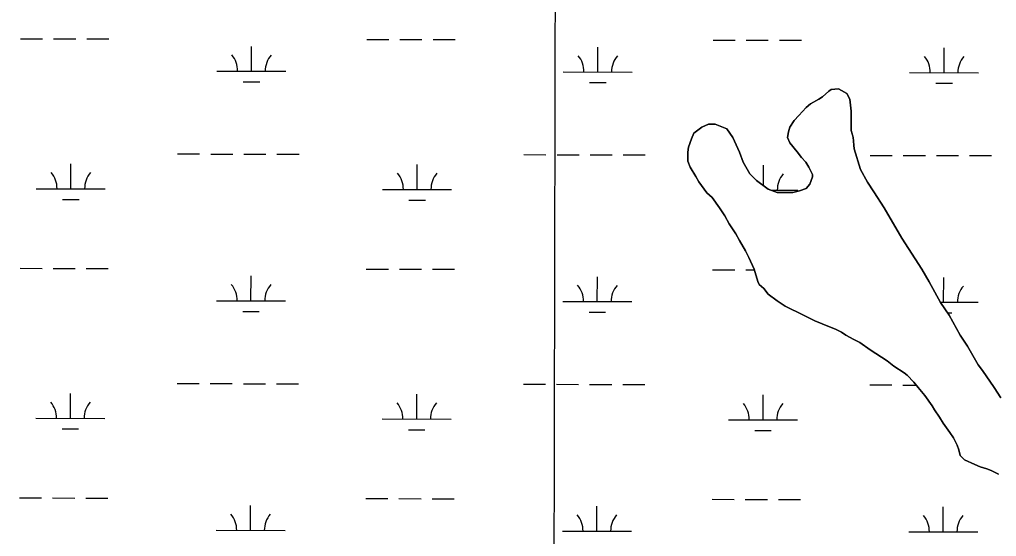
# Model space of a CAD drawing. Extents: x 3187622 to 3225504, y 800805 to 826213.
# Drawn here: x 3206764 to 3208180, y 822020 to 822769 of the extents above; entities that cross this region are included whole.
import ezdxf

# ---------------------------------------------------------------- set-up
doc = ezdxf.new("R2010")
doc.units = 0
for name, color, linetype in [('V-GRID-MAJR', 7, 'Continuous'), ('V-SITE-VEGE', 7, 'Continuous'), ('V-WETL-SWMP', 7, 'Continuous')]:
    doc.layers.add(name, color=color, linetype=linetype)

msp = doc.modelspace()

# ---------------------------------------------------------------- linework, layer by layer
at = {"layer": 'V-GRID-MAJR'}
msp.add_spline([(3207506.691, 806215.483), (3207519.028, 812274.221), (3207531.372, 818336.426), (3207543.717, 824398.669), (3207543.724, 824402.095)], degree=3, dxfattribs=at)
at = {"layer": 'V-SITE-VEGE'}
for p, q in [((3207927.7660000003, 822657.0210000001), (3207936.558, 822664.9490000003)), ((3207936.558, 822664.9490000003), (3207940.077, 822667.593)), ((3207940.077, 822667.593), (3207950.6380000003, 822668.482)), ((3207950.6380000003, 822668.482), (3207955.037, 822665.846)), ((3207955.037, 822665.846), (3207962.961, 822661.451)), ((3207910.178, 822646.447), (3207922.49, 822653.4990000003)), ((3207922.49, 822653.4990000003), (3207927.7660000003, 822657.0210000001)), ((3207962.961, 822661.451), (3207967.3680000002, 822653.5380000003)), ((3207967.3680000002, 822653.5380000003), (3207969.142, 822635.939)), ((3207893.472, 822629.713), (3207904.021, 822641.161)), ((3207904.021, 822641.161), (3207910.178, 822646.447)), ((3207969.142, 822635.939), (3207969.166, 822607.781)), ((3207880.291, 822612.983), (3207886.4390000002, 822622.6680000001)), ((3207886.4390000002, 822622.6680000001), (3207893.472, 822629.713)), ((3207741.265, 822604.064), (3207752.699, 822612.8719999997)), ((3207752.699, 822612.872), (3207762.374, 822617.282)), ((3207762.374, 822617.282), (3207772.052, 822617.29)), ((3207772.052, 822617.29), (3207788.776, 822610.263)), ((3207788.776, 822610.263), (3207797.589, 822597.9530000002)), ((3207876.781, 822598.022), (3207878.534, 822605.942)), ((3207878.534, 822605.942), (3207880.291, 822612.983)), ((3207969.166, 822607.781), (3207971.8140000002, 822598.104)), ((3207733.366, 822583.817), (3207737.753, 822596.14)), ((3207737.753, 822596.14), (3207741.265, 822604.064)), ((3207797.589, 822597.9530000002), (3207807.284, 822576.8420000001)), ((3207880.308, 822590.105), (3207876.781, 822598.022)), ((3207971.8140000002, 822598.104), (3207973.59, 822581.386)), ((3207732.491, 822576.778), (3207733.366, 822583.817)), ((3207732.501, 822563.577), (3207732.491, 822576.778)), ((3207807.284, 822576.8420000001), (3207812.578, 822561.887)), ((3207890.879, 822576.9140000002), (3207880.308, 822590.105)), ((3207897.046, 822569.002), (3207890.879, 822576.9140000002)), ((3207973.59, 822581.386), (3207982.415, 822551.48)), ((3207736.0300000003, 822554.783), (3207732.501, 822563.577)), ((3207903.21, 822561.9670000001), (3207897.046, 822569.002)), ((3207743.96, 822541.59), (3207736.0300000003, 822554.783)), ((3207812.578, 822561.887), (3207822.271, 822545.1780000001)), ((3207907.6180000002, 822554.9320000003), (3207903.21, 822561.9670000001)), ((3207912.906, 822544.3770000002), (3207907.6180000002, 822554.9320000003)), ((3207982.415, 822551.48), (3207992.991, 822533.0090000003)), ((3207748.367, 822533.674), (3207743.96, 822541.59)), ((3207822.271, 822545.1780000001), (3207831.961, 822535.507)), ((3207831.961, 822535.507), (3207848.6890000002, 822523.203)), ((3207909.4, 822530.295), (3207912.91, 822540.857)), ((3207912.91, 822540.857), (3207912.906, 822544.3770000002)), ((3207759.8200000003, 822517.845), (3207748.367, 822533.674)), ((3207848.6890000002, 822523.203), (3207861.892, 822517.935)), ((3207884.77, 822517.956), (3207894.447, 822520.604)), ((3207894.447, 822520.604), (3207904.124, 822524.131)), ((3207904.124, 822524.131), (3207909.4, 822530.295)), ((3207992.991, 822533.0090000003), (3208001.801, 822518.937)), ((3207767.7460000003, 822510.8120000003), (3207759.8200000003, 822517.845)), ((3207778.3170000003, 822495.862), (3207767.7460000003, 822510.8120000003)), ((3207861.892, 822517.935), (3207884.77, 822517.956)), ((3208001.801, 822518.937), (3208016.7800000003, 822496.073)), ((3207786.247, 822484.43), (3207778.3170000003, 822495.862)), ((3208016.7800000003, 822496.073), (3208042.3370000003, 822452.0960000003)), ((3207792.418, 822472.996), (3207786.247, 822484.43)), ((3207802.109, 822458.0480000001), (3207792.418, 822472.996)), ((3207807.397, 822448.373), (3207802.109, 822458.0480000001)), ((3208042.3370000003, 822452.0960000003), (3208071.415, 822407.245)), ((3207816.2090000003, 822433.421), (3207807.397, 822448.373)), ((3207820.6210000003, 822423.746), (3207816.2090000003, 822433.421)), ((3207828.553, 822407.0320000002), (3207820.6210000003, 822423.746)), ((3207833.847, 822389.4400000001), (3207828.553, 822407.0320000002)), ((3208071.415, 822407.245), (3208081.991, 822388.7760000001)), ((3207835.61, 822385.0410000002), (3207833.847, 822389.4400000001)), ((3207842.6550000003, 822378.888), (3207835.61, 822385.0410000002)), ((3207848.822, 822370.973), (3207842.6550000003, 822378.888)), ((3208081.991, 822388.7760000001), (3208098.733, 822358.8730000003)), ((3207862.029, 822361.306), (3207848.822, 822370.973)), ((3207873.4760000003, 822353.397), (3207862.029, 822361.306)), ((3207899.8850000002, 822340.22), (3207873.4760000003, 822353.397)), ((3208098.733, 822358.8730000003), (3208111.0700000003, 822340.404)), ((3207916.613, 822332.317), (3207899.8850000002, 822340.22)), ((3208111.0700000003, 822340.404), (3208126.934, 822311.38)), ((3207927.174, 822327.926), (3207916.613, 822332.317)), ((3207940.38, 822322.657), (3207927.174, 822327.926)), ((3207946.54, 822320.0230000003), (3207940.38, 822322.657)), ((3207955.342, 822315.632), (3207946.54, 822320.023)), ((3207961.507, 822311.237), (3207955.342, 822315.632)), ((3207972.951, 822305.087), (3207961.507, 822311.237)), ((3208126.934, 822311.38), (3208137.508, 822295.551)), ((3207981.753, 822300.696), (3207972.951, 822305.087)), ((3207996.722, 822290.149), (3207981.753, 822300.696)), ((3208137.508, 822295.551), (3208153.37, 822268.286)), ((3208021.374, 822274.332), (3207996.722, 822290.149)), ((3208031.061, 822266.42), (3208021.374, 822274.332)), ((3208046.028, 822256.7540000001), (3208031.061, 822266.42)), ((3208153.37, 822268.286), (3208159.536, 822260.3730000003)), ((3208050.431, 822253.237), (3208046.028, 822256.7540000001)), ((3208060.1180000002, 822243.5670000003), (3208050.431, 822253.237)), ((3208159.536, 822260.3730000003), (3208176.276, 822235.75)), ((3208066.285, 822235.653), (3208060.1180000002, 822243.5670000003)), ((3208075.972, 822224.221), (3208066.285, 822235.653)), ((3208086.545, 822209.273), (3208075.972, 822224.221)), ((3208176.276, 822235.75), (3208185.97, 822220.799)), ((3208090.0700000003, 822203.117), (3208086.545, 822209.273)), ((3208097.119, 822192.563), (3208090.0700000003, 822203.117)), ((3208102.407, 822183.7670000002), (3208097.119, 822192.563)), ((3208112.098, 822170.578), (3208102.407, 822183.7670000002)), ((3208117.384, 822162.6630000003), (3208112.098, 822170.578)), ((3208122.67, 822152.107), (3208117.384, 822162.6630000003)), ((3208125.318, 822145.0700000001), (3208122.67, 822152.107)), ((3208127.083, 822137.153), (3208125.318, 822145.0700000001)), ((3208133.25, 822130.9990000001), (3208127.083, 822137.153)), ((3208148.217, 822123.9740000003), (3208133.25, 822130.9990000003)), ((3208156.1380000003, 822120.46), (3208148.217, 822123.974)), ((3208165.819, 822117.826), (3208156.1380000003, 822120.46)), ((3208171.982, 822115.194), (3208165.819, 822117.826)), ((3208182.545, 822109.927), (3208171.982, 822115.194))]:
    msp.add_line(p, q, dxfattribs=at)
at = {"layer": 'V-WETL-SWMP'}
for p, q in [((3206765.256331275, 822740.9882536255), (3206797.256263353, 822740.9230765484)), ((3206813.256229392, 822740.8904880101), (3206845.2561614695, 822740.8253109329)), ((3206861.2561275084, 822740.7927223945), (3206893.256059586, 822740.7275453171)), ((3207267.1632659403, 822739.9659756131), (3207299.163198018, 822739.900798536)), ((3207315.163164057, 822739.8682099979), (3207347.163096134, 822739.8030329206)), ((3207363.1630621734, 822739.7704443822), (3207395.162994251, 822739.7052673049)), ((3207769.0702006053, 822738.9436976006), (3207801.0701326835, 822738.8785205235)), ((3207817.070098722, 822738.8459319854), (3207849.0700308, 822738.7807549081)), ((3207865.0699968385, 822738.7481663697), (3207897.0699289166, 822738.6829892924)), ((3207100.005049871, 822693.8763460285), (3207100.078376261, 822729.8762706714)), ((3207601.9119845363, 822692.854068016), (3207601.9853109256, 822728.8539926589)), ((3208103.8189192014, 822691.8317900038), (3208103.8922455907, 822727.8317146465)), ((3207050.0051559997, 822693.9781852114), (3207150.0049437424, 822693.7745068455)), ((3207551.9120906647, 822692.955907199), (3207651.9118784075, 822692.7522288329)), ((3208053.8190253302, 822691.9336291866), (3208153.8188130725, 822691.7299508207)), ((3207087.9736447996, 822678.4698197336), (3207111.9735938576, 822678.4209369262)), ((3207589.880579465, 822677.4475417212), (3207613.880528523, 822677.3986589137)), ((3208091.7875141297, 822676.4252637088), (3208115.787463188, 822676.3763809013)), ((3206992.91671074, 822574.0232154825), (3207024.916642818, 822573.9580384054)), ((3207040.9166088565, 822573.9254498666), (3207072.9165409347, 822573.8602727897)), ((3207088.9165069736, 822573.8276842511), (3207120.9164390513, 822573.762507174)), ((3207136.9164050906, 822573.7299186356), (3207168.916337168, 822573.6647415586)), ((3207494.8236454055, 822573.00093747), (3207526.823577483, 822572.9357603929)), ((3207542.823543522, 822572.9031718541), (3207574.8234755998, 822572.8379947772)), ((3207590.823441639, 822572.8054062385), (3207622.8233737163, 822572.7402291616)), ((3207638.823339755, 822572.7076406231), (3207670.823271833, 822572.642463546)), ((3207996.7305800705, 822571.9786594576), (3208028.7305121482, 822571.9134823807)), ((3208044.730478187, 822571.8808938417), (3208076.730410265, 822571.8157167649)), ((3208092.7303763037, 822571.7831282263), (3208124.730308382, 822571.7179511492)), ((3208140.73027442, 822571.6853626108), (3208172.7302064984, 822571.6201855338)), ((3206838.2216853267, 822523.5961921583), (3206838.295011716, 822559.5961168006)), ((3207340.1286199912, 822522.5739141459), (3207340.201946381, 822558.5738387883)), ((3207842.0488658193, 822528.0868120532), (3207842.1088810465, 822557.5515607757)), ((3206788.221791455, 822523.6980313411), (3206888.221579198, 822523.4943529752)), ((3207290.12872612, 822522.6757533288), (3207390.1285138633, 822522.4720749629)), ((3207852.883100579, 822521.5295419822), (3207892.0354485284, 822521.4497969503)), ((3206826.1902802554, 822508.1896658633), (3206850.190229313, 822508.1407830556)), ((3207328.09721492, 822507.167387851), (3207352.097163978, 822507.1185050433)), ((3206764.5787241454, 822408.3139500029), (3206796.578656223, 822408.2487729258)), ((3206812.578622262, 822408.2161843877), (3206844.57855434, 822408.1510073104)), ((3206860.5785203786, 822408.118418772), (3206892.5784524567, 822408.0532416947)), ((3207266.4856588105, 822407.2916719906), (3207298.4855908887, 822407.2264949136)), ((3207314.485556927, 822407.1939063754), (3207346.485489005, 822407.1287292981)), ((3207362.485455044, 822407.0961407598), (3207394.485387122, 822407.0309636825)), ((3207099.3274427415, 822361.2020424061), (3207099.400769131, 822397.2019670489)), ((3207601.2343774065, 822360.1797643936), (3207601.3077037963, 822396.1796890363)), ((3207768.392593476, 822406.2693939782), (3207800.3925255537, 822406.2042169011)), ((3207816.3924915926, 822406.171628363), (3207828.819334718, 822406.146317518)), ((3208103.141312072, 822359.1574863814), (3208103.2146384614, 822395.1574110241)), ((3207049.3275488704, 822361.303881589), (3207149.3273366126, 822361.1002032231)), ((3207551.2344835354, 822360.2816035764), (3207651.234271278, 822360.0779252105)), ((3208098.569839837, 822359.1667975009), (3208153.141205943, 822359.0556471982)), ((3207087.29603767, 822345.7955161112), (3207111.2959867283, 822345.7466333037)), ((3207589.2029723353, 822344.7732380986), (3207613.2029213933, 822344.7243552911)), ((3208108.8594722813, 822343.7148079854), (3208115.1098560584, 822343.7020772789)), ((3206992.2391036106, 822241.34891186), (3207024.2390356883, 822241.283734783)), ((3207040.239001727, 822241.2511462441), (3207072.238933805, 822241.1859691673)), ((3207088.2388998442, 822241.1533806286), (3207120.2388319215, 822241.0882035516)), ((3207136.2387979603, 822241.0556150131), (3207168.238730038, 822240.990437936)), ((3207494.1460382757, 822240.3266338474), (3207526.145970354, 822240.2614567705)), ((3207542.1459363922, 822240.2288682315), (3207574.1458684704, 822240.1636911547)), ((3207590.145834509, 822240.1311026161), (3207622.145766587, 822240.065925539)), ((3207638.145732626, 822240.0333370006), (3207670.1456647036, 822239.9681599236)), ((3207996.052972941, 822239.3043558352), (3208028.052905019, 822239.2391787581)), ((3208044.0528710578, 822239.2065902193), (3208063.5465292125, 822239.1668857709)), ((3206837.544078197, 822190.9218885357), (3206837.617404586, 822226.9218131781)), ((3207339.4510128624, 822189.8996105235), (3207339.5243392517, 822225.8995351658)), ((3207841.357947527, 822188.877332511), (3207841.4312739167, 822224.8772571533)), ((3206787.5441843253, 822191.0237277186), (3206887.543972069, 822190.8200493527)), ((3207289.4511189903, 822190.0014497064), (3207389.4509067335, 822189.7977713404)), ((3207791.358053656, 822188.9791716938), (3207891.3578413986, 822188.7754933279)), ((3206825.512673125, 822175.5153622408), (3206849.5126221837, 822175.4664794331)), ((3207327.4196077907, 822174.4930842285), (3207351.4195568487, 822174.4442014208)), ((3207829.3265424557, 822173.470806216), (3207853.3264915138, 822173.4219234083)), ((3206763.901117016, 822075.6396463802), (3206795.901049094, 822075.5744693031)), ((3206811.9010151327, 822075.541880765), (3206843.9009472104, 822075.4767036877)), ((3206859.9009132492, 822075.4441151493), (3206891.900845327, 822075.378938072)), ((3207265.808051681, 822074.617368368), (3207297.807983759, 822074.5521912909)), ((3207313.8079497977, 822074.5196027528), (3207345.807881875, 822074.4544256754)), ((3207361.8078479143, 822074.421837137), (3207393.807779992, 822074.3566600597)), ((3207767.714986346, 822073.5950903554), (3207799.7149184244, 822073.5299132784)), ((3207815.7148844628, 822073.4973247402), (3207847.714816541, 822073.4321476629)), ((3207863.7147825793, 822073.3995591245), (3207895.7147146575, 822073.3343820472)), ((3207098.6498356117, 822028.5277387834), (3207098.7231620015, 822064.5276634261)), ((3207600.556770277, 822027.5054607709), (3207600.6300966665, 822063.5053854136)), ((3208102.4637049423, 822026.4831827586), (3208102.5370313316, 822062.4831074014)), ((3207048.6499417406, 822028.6295779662), (3207148.6497294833, 822028.4258996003)), ((3207550.5568764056, 822027.6072999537), (3207650.5566641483, 822027.4036215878)), ((3208052.463811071, 822026.5850219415), (3208152.4635988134, 822026.3813435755))]:
    msp.add_line(p, q, dxfattribs=at)
for points in [[(3208185.969, 822220.799), (3208176.276, 822235.7490000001), (3208159.536, 822260.373), (3208153.369, 822268.287), (3208137.507, 822295.551), (3208126.934, 822311.381), (3208111.0700000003, 822340.405), (3208098.734, 822358.873), (3208081.99, 822388.7760000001), (3208071.414, 822407.245), (3208042.3370000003, 822452.0970000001), (3208016.781, 822496.071), (3208001.802, 822518.936), (3207992.99, 822533.008), (3207982.415, 822551.4770000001), (3207973.589, 822581.387), (3207971.815, 822598.105), (3207969.167, 822607.782), (3207969.142, 822635.9400000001), (3207967.367, 822653.537), (3207962.96, 822661.452), (3207955.037, 822665.845), (3207950.6350000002, 822668.481), (3207940.077, 822667.5920000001), (3207936.559, 822664.949), (3207927.767, 822657.022), (3207922.49, 822653.498), (3207910.177, 822646.447), (3207904.022, 822641.162), (3207893.473, 822629.714), (3207886.44, 822622.6680000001), (3207880.289, 822612.984), (3207878.535, 822605.943), (3207876.782, 822598.022), (3207880.308, 822590.105), (3207890.879, 822576.916), (3207897.046, 822569.002), (3207903.211, 822561.9670000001), (3207907.617, 822554.932), (3207912.906, 822544.377), (3207912.909, 822540.857), (3207909.399, 822530.295), (3207904.124, 822524.131), (3207894.448, 822520.603), (3207884.771, 822517.9550000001), (3207861.893, 822517.935), (3207848.6890000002, 822523.203), (3207831.96, 822535.507), (3207822.272, 822545.1780000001), (3207812.578, 822561.888), (3207807.285, 822576.843), (3207797.588, 822597.953)], [(3207797.588, 822597.953), (3207788.7770000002, 822610.264), (3207772.053, 822617.289), (3207762.373, 822617.281), (3207752.698, 822612.873), (3207741.2660000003, 822604.063), (3207737.753, 822596.1410000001), (3207733.365, 822583.818), (3207732.491, 822576.778), (3207732.502, 822563.578), (3207736.0300000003, 822554.782), (3207743.961, 822541.59), (3207748.367, 822533.674), (3207759.8200000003, 822517.846), (3207767.7460000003, 822510.813), (3207778.318, 822495.863), (3207786.247, 822484.431), (3207792.417, 822472.997), (3207802.109, 822458.047), (3207807.397, 822448.372), (3207816.21, 822433.421), (3207820.6180000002, 822423.745), (3207828.552, 822407.033), (3207833.847, 822389.439), (3207835.611, 822385.041), (3207842.6550000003, 822378.888), (3207848.822, 822370.974), (3207862.029, 822361.306), (3207873.475, 822353.397), (3207899.8850000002, 822340.22), (3207916.611, 822332.316), (3207927.174, 822327.925), (3207940.377, 822322.657), (3207946.539, 822320.023), (3207955.342, 822315.631), (3207961.506, 822311.236), (3207972.95, 822305.087), (3207981.754, 822300.6950000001), (3207996.722, 822290.149), (3208021.374, 822274.331), (3208031.06, 822266.42), (3208046.0270000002, 822256.7540000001), (3208050.43, 822253.238), (3208060.1180000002, 822243.567), (3208066.284, 822235.653), (3208075.973, 822224.2220000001), (3208086.546, 822209.273), (3208090.071, 822203.116), (3208097.12, 822192.563), (3208102.407, 822183.768), (3208112.098, 822170.578), (3208117.384, 822162.6630000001), (3208122.673, 822152.108), (3208125.319, 822145.071), (3208127.086, 822137.153), (3208133.251, 822130.9990000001), (3208148.216, 822123.973), (3208156.1380000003, 822120.46), (3208165.8200000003, 822117.828), (3208171.982, 822115.194), (3208182.545, 822109.924)]]:
    msp.add_lwpolyline(points, dxfattribs=at)
for centre, radius, start, end in [((3207044.763198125, 822694.4636661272), 35.246287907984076, 359.11148072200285, 40.655139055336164), ((3207155.2488358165, 822694.2386303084), 35.24628790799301, 139.1114777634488, 180.65513609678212), ((3207546.6701327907, 822693.4413881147), 35.246287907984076, 359.11148072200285, 40.655139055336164), ((3207657.155770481, 822693.216352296), 35.24628790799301, 139.1114777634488, 180.65513609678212), ((3208048.5770674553, 822692.4191101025), 35.246287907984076, 359.11148072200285, 40.655139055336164), ((3208159.062705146, 822692.1940742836), 35.24628790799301, 139.1114777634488, 180.65513609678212), ((3206782.979833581, 822524.1835122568), 35.246287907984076, 359.11148072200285, 40.655139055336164), ((3206893.465471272, 822523.9584764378), 35.24628790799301, 139.1114777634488, 180.65513609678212), ((3207284.886768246, 822523.1612342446), 35.246287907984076, 359.11148072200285, 40.655139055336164), ((3207395.3724059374, 822522.9361984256), 35.24628790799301, 139.1114777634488, 180.65513609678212), ((3207897.279340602, 822521.913920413), 35.24628790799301, 139.1114777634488, 180.65513609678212), ((3207044.085590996, 822361.7893625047), 35.246287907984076, 359.11148072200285, 40.655139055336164), ((3207154.5712286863, 822361.564326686), 35.24628790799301, 139.1114777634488, 180.65513609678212), ((3207545.9925256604, 822360.7670844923), 35.246287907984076, 359.11148072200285, 40.655139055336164), ((3207656.4781633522, 822360.5420486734), 35.24628790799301, 139.1114777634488, 180.65513609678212), ((3208158.385098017, 822359.5197706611), 35.24628790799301, 139.1114777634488, 180.65513609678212), ((3206782.3022264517, 822191.5092086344), 35.246287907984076, 359.11148072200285, 40.655139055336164), ((3206892.7878641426, 822191.2841728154), 35.24628790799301, 139.1114777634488, 180.65513609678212), ((3207284.2091611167, 822190.4869306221), 35.246287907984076, 359.11148072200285, 40.655139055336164), ((3207394.694798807, 822190.261894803), 35.24628790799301, 139.1114777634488, 180.65513609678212), ((3207786.116095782, 822189.4646526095), 35.246287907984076, 359.11148072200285, 40.655139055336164), ((3207896.6017334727, 822189.2396167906), 35.24628790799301, 139.1114777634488, 180.65513609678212), ((3207043.4079838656, 822029.115058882), 35.246287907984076, 359.11148072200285, 40.655139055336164), ((3207153.8936215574, 822028.8900230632), 35.24628790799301, 139.1114777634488, 180.65513609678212), ((3207545.3149185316, 822028.0927808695), 35.246287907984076, 359.11148072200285, 40.655139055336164), ((3207655.800556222, 822027.8677450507), 35.24628790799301, 139.1114777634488, 180.65513609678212), ((3208047.221853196, 822027.0705028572), 35.246287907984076, 359.11148072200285, 40.655139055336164), ((3208157.707490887, 822026.8454670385), 35.24628790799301, 139.1114777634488, 180.65513609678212)]:
    msp.add_arc(centre, radius, start, end, dxfattribs=at)

doc.saveas('drawing.dxf')
